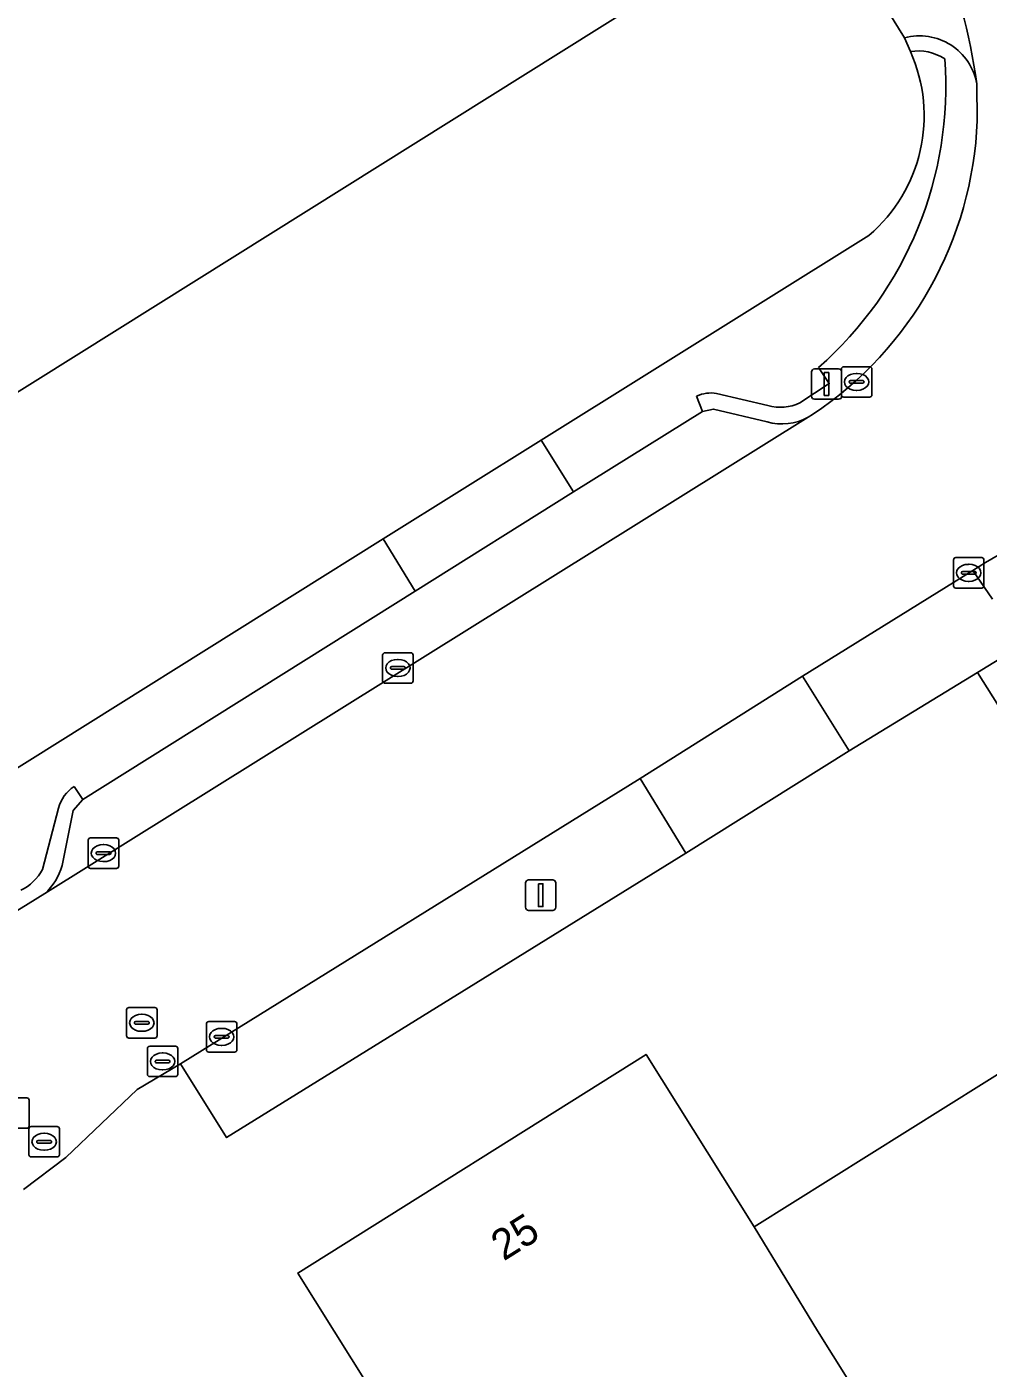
# Model space of a CAD drawing. Extents: x 158455 to 159797, y 387218 to 388672.
# Drawn here: x 158671.68 to 158703.29, y 387713.43 to 387757.54 of the extents above; entities that cross this region are included whole.
import ezdxf

# ---------------------------------------------------------------- set-up
doc = ezdxf.new("R2010")
doc.units = 0
for name, color, linetype in [('IMGEO_Erf', 7, 'Continuous'), ('IMGEO_Groenvoorziening', 7, 'Continuous'), ('IMGEO_Kolk', 7, 'Continuous'), ('IMGEO_Lichtmast', 7, 'Continuous'), ('IMGEO_Pand', 7, 'Continuous'), ('IMGEO_Pand_nummerreeks', 7, 'Continuous'), ('IMGEO_Parkeervlak_open', 7, 'Continuous'), ('IMGEO_Rijbaan_lokaal_gesloten', 7, 'Continuous'), ('IMGEO_Rioolput', 7, 'Continuous'), ('IMGEO_Voetpad_open', 7, 'Continuous')]:
    doc.layers.add(name, color=color, linetype=linetype)

msp = doc.modelspace()

# ---------------------------------------------------------------- linework, layer by layer
at = {"layer": 'IMGEO_Erf'}
for points in [[(158700.735, 387756.723), (158700.543, 387757.176), (158697.853, 387761.514)], [(158696.467, 387761.244), (158678.519, 387750), (158664.215, 387741.039), (158661.755, 387739.633), (158660.976, 387739.144), (158660.467, 387739.956), (158658.943, 387742.264), (158654.096, 387750), (158649.189, 387757.833)], [(158668.87, 387731.604), (158683.401, 387740.697), (158688.591, 387743.943), (158699.37, 387750.677)], [(158764.23, 387655.435), (158760.938, 387660.621), (158752.449, 387674.212), (158745.989, 387684.505), (158737.208, 387698.526), (158731.137, 387708.209), (158722.147, 387722.567), (158718.817, 387727.884), (158715.701, 387732.896), (158708.12, 387728.101), (158702.939, 387736.307), (158698.726, 387733.735), (158693.354, 387730.367), (158678.252, 387721.013), (158676.734, 387723.441), (158675.313, 387722.599), (158672.969, 387720.363), (158671.575, 387719.307)], [(158684.129, 387710.923), (158680.593, 387716.561), (158692.044, 387723.747), (158695.595, 387718.076), (158706.942, 387725.181), (158712.345, 387716.553), (158717.969, 387720.104), (158722.595, 387712.739)]]:
    msp.add_lwpolyline(points, dxfattribs=at)
msp.add_arc((158696.026, 387754.609), 5.161, 310.3771, 24.1783, dxfattribs=at)
at = {"layer": 'IMGEO_Groenvoorziening'}
msp.add_lwpolyline([(158704.351, 387737.169), (158702.939, 387736.307), (158708.12, 387728.101), (158715.701, 387732.896), (158714.217, 387735.283)], dxfattribs=at)
at = {"layer": 'IMGEO_Kolk'}
for p, q in [((158698.467, 387745.435), (158698.467, 387746.287)), ((158698.542, 387746.361), (158699.394, 387746.361)), ((158698.955, 387746.141), (158698.98, 387746.141)), ((158699.468, 387746.287), (158699.468, 387745.435)), ((158698.726, 387745.855), (158698.726, 387745.867)), ((158699.164, 387745.818), (158698.766, 387745.818)), ((158698.769, 387745.904), (158699.167, 387745.904)), ((158698.978, 387745.581), (158698.953, 387745.581)), ((158699.21, 387745.867), (158699.21, 387745.855)), ((158699.394, 387745.361), (158698.542, 387745.361)), ((158702.153, 387739.157), (158702.153, 387740.009)), ((158702.228, 387740.083), (158703.08, 387740.083)), ((158702.641, 387739.863), (158702.666, 387739.863)), ((158703.154, 387740.009), (158703.154, 387739.157)), ((158702.412, 387739.577), (158702.412, 387739.589)), ((158702.85, 387739.54), (158702.452, 387739.54)), ((158702.455, 387739.626), (158702.853, 387739.626)), ((158702.896, 387739.589), (158702.896, 387739.577)), ((158703.08, 387739.083), (158702.228, 387739.083)), ((158702.664, 387739.303), (158702.639, 387739.303)), ((158683.383, 387736.029), (158683.383, 387736.881)), ((158683.458, 387736.955), (158684.31, 387736.955)), ((158684.384, 387736.881), (158684.384, 387736.029)), ((158683.642, 387736.449), (158683.642, 387736.461)), ((158684.08, 387736.412), (158683.682, 387736.412)), ((158683.685, 387736.498), (158684.083, 387736.498)), ((158683.871, 387736.735), (158683.896, 387736.735)), ((158684.126, 387736.461), (158684.126, 387736.449)), ((158684.31, 387735.955), (158683.458, 387735.955)), ((158683.894, 387736.175), (158683.869, 387736.175)), ((158673.703, 387729.941), (158673.703, 387730.793)), ((158673.778, 387730.867), (158674.63, 387730.867)), ((158674.191, 387730.647), (158674.216, 387730.647)), ((158674.704, 387730.793), (158674.704, 387729.941)), ((158673.962, 387730.361), (158673.962, 387730.373)), ((158674.4, 387730.324), (158674.002, 387730.324)), ((158674.005, 387730.41), (158674.403, 387730.41)), ((158674.446, 387730.373), (158674.446, 387730.361)), ((158674.63, 387729.867), (158673.778, 387729.867)), ((158674.214, 387730.087), (158674.189, 387730.087)), ((158677.59, 387723.9), (158677.59, 387724.752)), ((158677.665, 387724.826), (158678.517, 387724.826)), ((158678.078, 387724.606), (158678.103, 387724.606)), ((158678.591, 387724.752), (158678.591, 387723.9)), ((158677.849, 387724.32), (158677.849, 387724.332)), ((158678.287, 387724.283), (158677.889, 387724.283)), ((158677.892, 387724.369), (158678.29, 387724.369)), ((158678.101, 387724.046), (158678.076, 387724.046)), ((158678.333, 387724.332), (158678.333, 387724.32)), ((158678.517, 387723.826), (158677.665, 387723.826))]:
    msp.add_line(p, q, dxfattribs=at)
for points in [[(158698.467, 387745.435), (158698.467, 387746.287)], [(158698.542, 387746.361), (158699.394, 387746.361)], [(158699.468, 387746.287), (158699.468, 387745.435)], [(158699.394, 387745.361), (158698.542, 387745.361)], [(158702.153, 387739.157), (158702.153, 387740.009)], [(158702.228, 387740.083), (158703.08, 387740.083)], [(158703.154, 387740.009), (158703.154, 387739.157)], [(158703.08, 387739.083), (158702.228, 387739.083)], [(158683.383, 387736.029), (158683.383, 387736.881)], [(158683.458, 387736.955), (158684.31, 387736.955)], [(158684.384, 387736.881), (158684.384, 387736.029)], [(158684.31, 387735.955), (158683.458, 387735.955)], [(158673.703, 387729.941), (158673.703, 387730.793)], [(158673.778, 387730.867), (158674.63, 387730.867)], [(158674.704, 387730.793), (158674.704, 387729.941)], [(158674.63, 387729.867), (158673.778, 387729.867)], [(158677.59, 387723.9), (158677.59, 387724.752)], [(158677.665, 387724.826), (158678.517, 387724.826)], [(158678.591, 387724.752), (158678.591, 387723.9)], [(158678.517, 387723.826), (158677.665, 387723.826)]]:
    msp.add_lwpolyline(points, dxfattribs=at)
for centre, radius, start, end in [((158698.544, 387746.285), 0.0765, 91.552, 178.448), ((158698.544, 387746.285), 0.0765, 91.552, 178.448), ((158699.392, 387746.285), 0.0765, 1.552, 88.448), ((158699.392, 387746.285), 0.0765, 1.552, 88.448), ((158698.766, 387745.864), 0.0403, 85.8775, 175.7526), ((158698.763, 387745.854), 0.0366, 178.938, 274.7102), ((158699.167, 387745.861), 0.043, 264.8664, 352.4533), ((158699.171, 387745.866), 0.0386, 1.7309, 96.639), ((158698.544, 387745.437), 0.0765, 181.552, 268.448), ((158698.544, 387745.437), 0.0765, 181.552, 268.448), ((158699.392, 387745.437), 0.0765, 271.552, 358.448), ((158699.392, 387745.437), 0.0765, 271.552, 358.448), ((158702.23, 387740.007), 0.0765, 91.552, 178.448), ((158702.23, 387740.007), 0.0765, 91.552, 178.448), ((158703.078, 387740.007), 0.0765, 1.552, 88.448), ((158703.078, 387740.007), 0.0765, 1.552, 88.448), ((158702.452, 387739.586), 0.0403, 85.8775, 175.7526), ((158702.449, 387739.576), 0.0366, 178.938, 274.7102), ((158702.853, 387739.583), 0.043, 264.8664, 352.4533), ((158702.857, 387739.588), 0.0386, 1.7309, 96.639), ((158702.23, 387739.159), 0.0765, 181.552, 268.448), ((158702.23, 387739.159), 0.0765, 181.552, 268.448), ((158703.078, 387739.159), 0.0765, 271.552, 358.448), ((158703.078, 387739.159), 0.0765, 271.552, 358.448), ((158683.46, 387736.879), 0.0765, 91.552, 178.448), ((158683.46, 387736.879), 0.0765, 91.552, 178.448), ((158684.308, 387736.879), 0.0765, 1.552, 88.448), ((158684.308, 387736.879), 0.0765, 1.552, 88.448), ((158683.682, 387736.458), 0.0403, 85.8775, 175.7526), ((158683.679, 387736.448), 0.0366, 178.938, 274.7102), ((158684.083, 387736.455), 0.043, 264.8664, 352.4533), ((158684.087, 387736.46), 0.0386, 1.7309, 96.639), ((158683.46, 387736.031), 0.0765, 181.552, 268.448), ((158683.46, 387736.031), 0.0765, 181.552, 268.448), ((158684.308, 387736.031), 0.0765, 271.552, 358.448), ((158684.308, 387736.031), 0.0765, 271.552, 358.448), ((158673.78, 387730.791), 0.0765, 91.552, 178.448), ((158673.78, 387730.791), 0.0765, 91.552, 178.448), ((158674.628, 387730.791), 0.0765, 1.552, 88.448), ((158674.628, 387730.791), 0.0765, 1.552, 88.448), ((158674.002, 387730.37), 0.0403, 85.8775, 175.7526), ((158673.999, 387730.36), 0.0366, 178.938, 274.7102), ((158674.403, 387730.367), 0.043, 264.8664, 352.4533), ((158674.407, 387730.372), 0.0386, 1.7309, 96.639), ((158673.78, 387729.943), 0.0765, 181.552, 268.448), ((158673.78, 387729.943), 0.0765, 181.552, 268.448), ((158674.628, 387729.943), 0.0765, 271.552, 358.448), ((158674.628, 387729.943), 0.0765, 271.552, 358.448), ((158677.667, 387724.75), 0.0765, 91.552, 178.448), ((158677.667, 387724.75), 0.0765, 91.552, 178.448), ((158678.515, 387724.75), 0.0765, 1.552, 88.448), ((158678.515, 387724.75), 0.0765, 1.552, 88.448), ((158677.889, 387724.329), 0.0403, 85.8775, 175.7526), ((158677.886, 387724.319), 0.0366, 178.938, 274.7102), ((158678.29, 387724.326), 0.043, 264.8664, 352.4533), ((158678.294, 387724.331), 0.0386, 1.7309, 96.639), ((158677.667, 387723.902), 0.0765, 181.552, 268.448), ((158677.667, 387723.902), 0.0765, 181.552, 268.448), ((158678.515, 387723.902), 0.0765, 271.552, 358.448), ((158678.515, 387723.902), 0.0765, 271.552, 358.448)]:
    msp.add_arc(centre, radius, start, end, dxfattribs=at)
for centre, major_axis, ratio, start_param, end_param in [((158698.954, 387745.861), (-0.387, 0.002), 0.722429, 4.712389, 7.853982), ((158698.979, 387745.861), (-0.39, 0.002), 0.717154, 1.570796, 4.712389), ((158702.64, 387739.583), (-0.387, 0.002), 0.722429, 4.712389, 7.853982), ((158702.665, 387739.583), (-0.39, 0.002), 0.717154, 1.570796, 4.712389), ((158683.87, 387736.455), (-0.387, 0.002), 0.722429, 4.712389, 7.853982), ((158683.895, 387736.455), (-0.39, 0.002), 0.717154, 1.570796, 4.712389), ((158674.19, 387730.367), (-0.387, 0.002), 0.722429, 4.712389, 7.853982), ((158674.215, 387730.367), (-0.39, 0.002), 0.717154, 1.570796, 4.712389), ((158678.077, 387724.326), (-0.387, 0.002), 0.722429, 4.712389, 7.853982), ((158678.102, 387724.326), (-0.39, 0.002), 0.717154, 1.570796, 4.712389)]:
    msp.add_ellipse(centre, major_axis=major_axis, ratio=ratio, start_param=start_param, end_param=end_param, dxfattribs=at)
at = {"layer": 'IMGEO_Lichtmast'}
for p, q in [((158697.483, 387745.391), (158697.483, 387746.191)), ((158697.483, 387746.191), (158697.483, 387745.391)), ((158697.583, 387746.291), (158698.373, 387746.291)), ((158698.373, 387746.291), (158697.583, 387746.291)), ((158698.473, 387746.191), (158698.473, 387745.391)), ((158698.473, 387745.391), (158698.473, 387746.191)), ((158698.373, 387745.291), (158697.583, 387745.291)), ((158697.583, 387745.291), (158698.373, 387745.291)), ((158688.084, 387728.586), (158688.084, 387729.386)), ((158688.084, 387729.386), (158688.084, 387728.586)), ((158688.184, 387729.486), (158688.974, 387729.486)), ((158688.974, 387729.486), (158688.184, 387729.486)), ((158689.074, 387729.386), (158689.074, 387728.586)), ((158689.074, 387728.586), (158689.074, 387729.386)), ((158688.974, 387728.486), (158688.184, 387728.486)), ((158688.184, 387728.486), (158688.974, 387728.486))]:
    msp.add_line(p, q, dxfattribs=at)
for points in [[(158697.903, 387746.166), (158698.053, 387746.166), (158698.053, 387745.416), (158697.903, 387745.416), (158697.903, 387746.166)], [(158688.504, 387729.361), (158688.654, 387729.361), (158688.654, 387728.611), (158688.504, 387728.611), (158688.504, 387729.361)]]:
    msp.add_lwpolyline(points, dxfattribs=at)
for centre, start, end in [((158697.583, 387746.191), 90, 180), ((158697.583, 387746.191), 90, 180), ((158698.373, 387746.191), 0, 90), ((158698.373, 387746.191), 360, 90), ((158697.583, 387745.391), 180, 270), ((158697.583, 387745.391), 180, 270), ((158698.373, 387745.391), 270, 0), ((158698.373, 387745.391), 270, 0), ((158688.184, 387729.386), 90, 180), ((158688.184, 387729.386), 90, 180), ((158688.974, 387729.386), 0, 90), ((158688.974, 387729.386), 360, 90), ((158688.184, 387728.586), 180, 270), ((158688.184, 387728.586), 180, 270), ((158688.974, 387728.586), 270, 0), ((158688.974, 387728.586), 270, 0)]:
    msp.add_arc(centre, 0.1, start, end, dxfattribs=at)
at = {"layer": 'IMGEO_Pand'}
for points in [[(158649.189, 387757.833), (158654.096, 387750), (158658.943, 387742.264), (158659.793, 387742.796), (158663.673, 387741.904), (158664.215, 387741.039), (158678.519, 387750), (158696.467, 387761.244), (158684.676, 387780.065), (158666.941, 387768.955), (158666.776, 387768.852)], [(158695.595, 387718.076), (158697.685, 387714.659), (158705.569, 387702.068), (158722.595, 387712.739), (158717.969, 387720.104), (158712.345, 387716.553), (158706.942, 387725.181)], [(158697.685, 387714.659), (158695.595, 387718.076), (158692.044, 387723.747), (158680.593, 387716.561), (158684.129, 387710.923), (158678.744, 387707.55), (158681.397, 387703.312), (158686.749, 387694.761), (158688.767, 387691.537), (158693.458, 387694.391), (158705.569, 387702.068)]]:
    msp.add_lwpolyline(points, close=True, dxfattribs=at)
at = {"layer": 'IMGEO_Parkeervlak_open'}
for points in [[(158672.272, 387729.036), (158697.374, 387744.701)], [(158696.023, 387744.546), (158694.267, 387744.968), (158693.899, 387744.893), (158689.657, 387742.243), (158684.457, 387738.984), (158673.529, 387732.133), (158673.212, 387731.77), (158672.844, 387729.96)]]:
    msp.add_lwpolyline(points, dxfattribs=at)
for centre, radius, start, end in [((158696.513, 387746.24), 1.763, 253.8607, 299.2292), ((158671.004, 387730.46), 1.906, 311.6804, 344.8007)]:
    msp.add_arc(centre, radius, start, end, dxfattribs=at)
at = {"layer": 'IMGEO_Rijbaan_lokaal_gesloten'}
for points in [[(158702.924, 387755.666), (158702.932, 387754.443)], [(158697.52, 387744.793), (158697.374, 387744.701), (158672.272, 387729.036), (158671.729, 387728.697)], [(158697.186, 387736.185), (158702.79, 387739.658)], [(158671.575, 387719.307), (158672.969, 387720.363), (158675.313, 387722.599), (158676.734, 387723.441), (158691.85, 387732.816), (158697.186, 387736.185)]]:
    msp.add_lwpolyline(points, dxfattribs=at)
for centre, radius, start, end in [((158682.951, 387752.811), 20.176, 8.1346, 22.2479), ((158690.791, 387754.91), 12.15, 303.6307, 357.7993), ((158708.371, 387731.423), 9.948, 37.592, 124.1299), ((158666.976, 387736.144), 8.834, 216.9848, 302.549)]:
    msp.add_arc(centre, radius, start, end, dxfattribs=at)
at = {"layer": 'IMGEO_Rioolput'}
for p, q in [((158675.04, 387725.288), (158675.892, 387725.288)), ((158674.965, 387724.362), (158674.965, 387725.214)), ((158675.453, 387725.068), (158675.478, 387725.068)), ((158675.966, 387725.214), (158675.966, 387724.362)), ((158675.224, 387724.782), (158675.224, 387724.794)), ((158675.662, 387724.745), (158675.264, 387724.745)), ((158675.267, 387724.831), (158675.665, 387724.831)), ((158675.476, 387724.508), (158675.451, 387724.508)), ((158675.708, 387724.794), (158675.708, 387724.782)), ((158675.892, 387724.288), (158675.04, 387724.288)), ((158675.723, 387724.019), (158676.575, 387724.019)), ((158675.648, 387723.093), (158675.648, 387723.945)), ((158675.907, 387723.513), (158675.907, 387723.525)), ((158675.95, 387723.562), (158676.348, 387723.562)), ((158676.136, 387723.799), (158676.161, 387723.799)), ((158676.391, 387723.525), (158676.391, 387723.513)), ((158676.649, 387723.945), (158676.649, 387723.093)), ((158676.345, 387723.476), (158675.947, 387723.476)), ((158676.159, 387723.239), (158676.134, 387723.239)), ((158676.575, 387723.019), (158675.723, 387723.019)), ((158670.832, 387722.32), (158671.684, 387722.32)), ((158671.758, 387722.246), (158671.758, 387721.394)), ((158671.684, 387721.32), (158670.832, 387721.32)), ((158671.828, 387721.377), (158672.68, 387721.377)), ((158671.753, 387720.451), (158671.753, 387721.303)), ((158672.012, 387720.871), (158672.012, 387720.883)), ((158672.055, 387720.92), (158672.453, 387720.92)), ((158672.241, 387721.157), (158672.266, 387721.157)), ((158672.496, 387720.883), (158672.496, 387720.871)), ((158672.754, 387721.303), (158672.754, 387720.451)), ((158672.45, 387720.834), (158672.052, 387720.834)), ((158672.264, 387720.597), (158672.239, 387720.597)), ((158672.68, 387720.377), (158671.828, 387720.377))]:
    msp.add_line(p, q, dxfattribs=at)
for points in [[(158675.04, 387725.288), (158675.892, 387725.288)], [(158674.965, 387724.362), (158674.965, 387725.214)], [(158675.966, 387725.214), (158675.966, 387724.362)], [(158675.892, 387724.288), (158675.04, 387724.288)], [(158675.723, 387724.019), (158676.575, 387724.019)], [(158675.648, 387723.093), (158675.648, 387723.945)], [(158676.649, 387723.945), (158676.649, 387723.093)], [(158676.575, 387723.019), (158675.723, 387723.019)], [(158670.832, 387722.32), (158671.684, 387722.32)], [(158671.758, 387722.246), (158671.758, 387721.394)], [(158671.684, 387721.32), (158670.832, 387721.32)], [(158671.828, 387721.377), (158672.68, 387721.377)], [(158671.753, 387720.451), (158671.753, 387721.303)], [(158672.754, 387721.303), (158672.754, 387720.451)], [(158672.68, 387720.377), (158671.828, 387720.377)]]:
    msp.add_lwpolyline(points, dxfattribs=at)
for centre, radius, start, end in [((158675.042, 387725.212), 0.0765, 91.552, 178.448), ((158675.042, 387725.212), 0.0765, 91.552, 178.448), ((158675.89, 387725.212), 0.0765, 1.552, 88.448), ((158675.89, 387725.212), 0.0765, 1.552, 88.448), ((158675.264, 387724.791), 0.0403, 85.8775, 175.7526), ((158675.261, 387724.781), 0.0366, 178.938, 274.7102), ((158675.665, 387724.788), 0.043, 264.8664, 352.4533), ((158675.669, 387724.793), 0.0386, 1.7309, 96.639), ((158675.042, 387724.364), 0.0765, 181.552, 268.448), ((158675.042, 387724.364), 0.0765, 181.552, 268.448), ((158675.725, 387723.943), 0.0765, 91.552, 178.448), ((158675.725, 387723.943), 0.0765, 91.552, 178.448), ((158675.89, 387724.364), 0.0765, 271.552, 358.448), ((158675.89, 387724.364), 0.0765, 271.552, 358.448), ((158676.573, 387723.943), 0.0765, 1.552, 88.448), ((158676.573, 387723.943), 0.0765, 1.552, 88.448), ((158675.947, 387723.522), 0.0403, 85.8775, 175.7526), ((158676.352, 387723.524), 0.0386, 1.7309, 96.639), ((158675.725, 387723.095), 0.0765, 181.552, 268.448), ((158675.725, 387723.095), 0.0765, 181.552, 268.448), ((158675.944, 387723.512), 0.0366, 178.938, 274.7102), ((158676.348, 387723.519), 0.043, 264.8664, 352.4533), ((158676.573, 387723.095), 0.0765, 271.552, 358.448), ((158676.573, 387723.095), 0.0765, 271.552, 358.448), ((158671.682, 387722.244), 0.0765, 1.552, 88.448), ((158671.682, 387722.244), 0.0765, 1.552, 88.448), ((158671.682, 387721.396), 0.0765, 271.552, 358.448), ((158671.682, 387721.396), 0.0765, 271.552, 358.448), ((158671.83, 387721.301), 0.0765, 91.552, 178.448), ((158671.83, 387721.301), 0.0765, 91.552, 178.448), ((158672.678, 387721.301), 0.0765, 1.552, 88.448), ((158672.678, 387721.301), 0.0765, 1.552, 88.448), ((158672.052, 387720.88), 0.0403, 85.8775, 175.7526), ((158672.457, 387720.882), 0.0386, 1.7309, 96.639), ((158671.83, 387720.453), 0.0765, 181.552, 268.448), ((158671.83, 387720.453), 0.0765, 181.552, 268.448), ((158672.049, 387720.87), 0.0366, 178.938, 274.7102), ((158672.453, 387720.877), 0.043, 264.8664, 352.4533), ((158672.678, 387720.453), 0.0765, 271.552, 358.448), ((158672.678, 387720.453), 0.0765, 271.552, 358.448)]:
    msp.add_arc(centre, radius, start, end, dxfattribs=at)
for centre, major_axis, ratio, start_param, end_param in [((158675.452, 387724.788), (-0.387, 0.002), 0.722429, 4.712389, 7.853982), ((158675.477, 387724.788), (-0.39, 0.002), 0.717154, 1.570796, 4.712389), ((158676.135, 387723.519), (-0.387, 0.002), 0.722429, 4.712389, 7.853982), ((158676.16, 387723.519), (-0.39, 0.002), 0.717154, 1.570796, 4.712389), ((158672.24, 387720.877), (-0.387, 0.002), 0.722429, 4.712389, 7.853982), ((158672.265, 387720.877), (-0.39, 0.002), 0.717154, 1.570796, 4.712389)]:
    msp.add_ellipse(centre, major_axis=major_axis, ratio=ratio, start_param=start_param, end_param=end_param, dxfattribs=at)
at = {"layer": 'IMGEO_Voetpad_open'}
for points in [[(158698.622, 387761.964), (158697.853, 387761.514), (158700.543, 387757.176)], [(158700.543, 387757.176), (158700.735, 387756.723)], [(158702.932, 387754.443), (158702.924, 387755.666)], [(158699.37, 387750.677), (158688.591, 387743.943), (158689.657, 387742.243), (158693.899, 387744.893), (158693.708, 387745.394)], [(158697.105, 387745.173), (158698.066, 387745.806), (158697.715, 387746.338)], [(158697.715, 387746.338), (158698.066, 387745.806), (158697.105, 387745.173)], [(158693.708, 387745.394), (158693.899, 387744.893), (158694.267, 387744.968), (158696.023, 387744.546)], [(158694.362, 387745.48), (158696.052, 387745.086)], [(158696.052, 387745.086), (158694.362, 387745.48)], [(158697.374, 387744.701), (158697.52, 387744.793)], [(158673.239, 387732.558), (158673.529, 387732.133), (158684.457, 387738.984), (158683.401, 387740.697), (158668.87, 387731.604)], [(158703.431, 387738.716), (158702.79, 387739.658), (158697.186, 387736.185), (158698.726, 387733.735), (158702.939, 387736.307), (158704.351, 387737.169)], [(158702.79, 387739.658), (158703.431, 387738.716)], [(158672.844, 387729.96), (158673.212, 387731.77), (158673.529, 387732.133), (158673.239, 387732.558)], [(158672.204, 387729.824), (158672.729, 387731.845)], [(158672.729, 387731.845), (158672.204, 387729.824)], [(158671.729, 387728.697), (158672.272, 387729.036)]]:
    msp.add_lwpolyline(points, dxfattribs=at)
for points in [[(158689.657, 387742.243), (158688.591, 387743.943), (158683.401, 387740.697), (158684.457, 387738.984)], [(158691.85, 387732.816), (158693.354, 387730.367), (158698.726, 387733.735), (158697.186, 387736.185)], [(158693.354, 387730.367), (158691.85, 387732.816), (158676.734, 387723.441), (158678.252, 387721.013)]]:
    msp.add_lwpolyline(points, close=True, dxfattribs=at)
for centre, radius, start, end in [((158682.951, 387752.811), 20.176, 8.1346, 22.2479), ((158701.03, 387755.312), 1.927, 10.5892, 104.6461), ((158701.03, 387755.312), 1.927, 10.5892, 104.6461), ((158696.026, 387754.609), 5.161, 310.3771, 24.1783), ((158700.989, 387755.167), 1.577, 56.3236, 99.2859), ((158700.989, 387755.167), 1.577, 56.3236, 99.2859), ((158689.624, 387755.567), 12.274, 311.2387, 4.2593), ((158689.624, 387755.567), 12.274, 311.2387, 4.2593), ((158690.791, 387754.91), 12.15, 303.6307, 357.7993), ((158694.172, 387744.394), 1.103, 80.0855, 114.8971), ((158694.172, 387744.394), 1.103, 80.0855, 114.8971), ((158696.464, 387746.518), 1.49, 253.9588, 295.4874), ((158696.464, 387746.518), 1.49, 253.9588, 295.4874), ((158696.513, 387746.24), 1.763, 253.8607, 299.2292), ((158708.371, 387731.423), 9.948, 37.592, 124.1299), ((158673.885, 387731.557), 1.192, 122.8467, 166.002), ((158673.885, 387731.557), 1.192, 122.8467, 166.002), ((158666.976, 387736.144), 8.834, 216.9848, 302.549), ((158670.751, 387730.643), 1.668, 296.1154, 330.6068), ((158670.751, 387730.643), 1.668, 296.1154, 330.6068), ((158671.004, 387730.46), 1.906, 311.6804, 344.8007)]:
    msp.add_arc(centre, radius, start, end, dxfattribs=at)

# ---------------------------------------------------------------- texts
at = {"layer": 'IMGEO_Pand_nummerreeks'}
msp.add_text('25', height=1, rotation=32.1086, dxfattribs=at).set_placement((158687.362, 387716.938))

doc.saveas('drawing.dxf')
